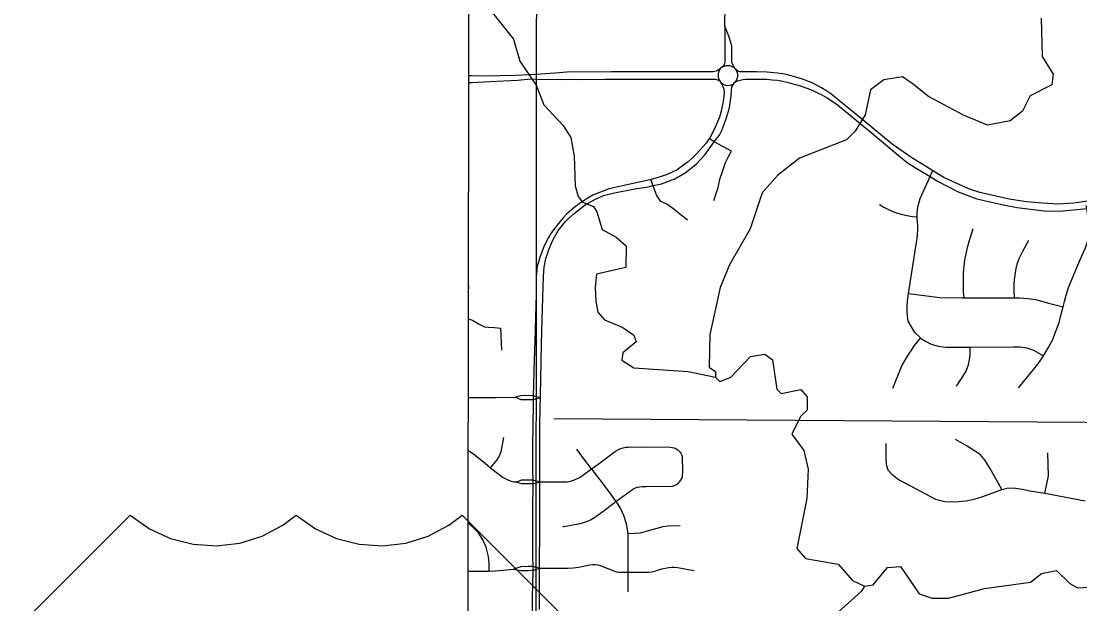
# Model space of a CAD drawing. Extents: x -1403959 to 81668, y -1400582 to 11018.
# Drawn here: x 6144.9 to 6293, y 8451.9 to 8533.5 of the extents above; entities that cross this region are included whole.
import ezdxf

# ---------------------------------------------------------------- set-up
doc = ezdxf.new("R2010")
doc.units = 0
for name, color, linetype in [('tdCiRRCL', 7, 'Continuous'), ('tdCiSectNmbr', 7, 'Continuous'), ('tdCiSectTwpRng', 7, 'Continuous'), ('tdCoClipBndry', 7, 'Continuous'), ('tdCoSurfAsphaltUnbanded', 7, 'Continuous'), ('tdCoSurfBitum', 7, 'Continuous'), ('tdCoTwpNameTxt', 7, 'Continuous')]:
    doc.layers.add(name, color=color, linetype=linetype)

msp = doc.modelspace()

# ---------------------------------------------------------------- linework, layer by layer
at = {"layer": 'tdCiRRCL'}
msp.add_lwpolyline([(6207.57, 8767.7), (6207.32, 8719.35), (6207.6, 8622.26), (6207.34, 8428.98)], dxfattribs=at)
at = {"layer": 'tdCiSectNmbr'}
for points in [[(6243.29, 8532.82), (6243.36, 8535.61), (6243.45, 8546), (6243.59, 8547.87), (6243.66, 8548.84), (6243.78, 8549.57), (6243.87, 8550.01)], [(6243.29, 8532.82), (6243.31, 8530.97)], [(6243.32, 8532.75), (6243.29, 8532.82)], [(6244.77, 8526.81), (6244.64, 8527), (6244.48, 8527.25), (6244.32, 8527.57), (6244.29, 8527.8), (6244.29, 8528.79), (6244.28, 8529.77), (6244.28, 8530), (6244.13, 8530.48), (6243.85, 8531.35), (6243.32, 8532.75)], [(6243.31, 8530.97), (6243.32, 8529.21), (6243.3, 8527.75), (6243.27, 8527.48), (6243.2, 8527.34), (6243.11, 8527.23), (6243.02, 8527.13), (6242.76, 8526.89)], [(6244.77, 8526.81), (6244.58, 8526.96), (6244.37, 8527.09), (6244, 8527.2), (6243.71, 8527.23), (6243.49, 8527.2), (6243.21, 8527.13), (6242.96, 8527.01), (6242.76, 8526.89)], [(6216.99, 8526), (6214.02, 8525.84), (6209.56, 8525.76), (6207.85, 8525.82), (6207.47, 8525.82)], [(6242.08, 8526.45), (6241.7, 8526.35), (6240.06, 8526.35), (6237.1, 8526.36), (6229.77, 8526.36), (6227.46, 8526.35), (6221.19, 8526.33), (6219.56, 8526.2), (6217.54, 8526.04), (6217, 8526.01), (6216.99, 8526)], [(6242.59, 8526.78), (6242.51, 8526.72), (6242.28, 8526.57), (6242.08, 8526.45)], [(6242.51, 8526.55), (6242.45, 8526.42), (6242.39, 8526.15), (6242.36, 8525.85), (6242.39, 8525.62), (6242.44, 8525.39), (6242.56, 8525.17), (6242.68, 8525.01)], [(6242.76, 8526.89), (6242.61, 8526.75), (6242.53, 8526.61), (6242.51, 8526.55)], [(6242.76, 8526.89), (6242.59, 8526.78)], [(6244.6, 8524.75), (6244.68, 8524.87), (6244.87, 8525.07), (6245.04, 8525.39), (6245.12, 8525.72), (6245.12, 8526.06), (6245.03, 8526.33), (6244.94, 8526.56), (6244.81, 8526.75)], [(6244.81, 8526.75), (6244.77, 8526.81)], [(6272.38, 8512.54), (6270.98, 8513.41), (6269.48, 8514.36), (6266.72, 8516.25), (6262.65, 8519.61), (6258.12, 8523.31), (6257.43, 8523.76), (6256.84, 8524.13), (6256.24, 8524.46), (6255.53, 8524.81), (6254.17, 8525.35), (6253.4, 8525.59), (6252.12, 8525.93), (6251.37, 8526.09), (6250.67, 8526.18), (6249.2, 8526.33), (6247.74, 8526.35), (6246.87, 8526.37), (6246.1, 8526.36), (6245.71, 8526.35), (6245.51, 8526.35), (6245.4, 8526.36), (6245.25, 8526.4), (6245.09, 8526.52), (6244.94, 8526.65), (6244.77, 8526.81)], [(6207.47, 8524.88), (6207.99, 8524.88), (6210.49, 8525.04), (6214.29, 8525.2), (6216.24, 8525.37), (6217, 8525.36)], [(6217, 8525.36), (6217, 8525.36), (6221.23, 8525.32), (6221.91, 8525.34), (6222.95, 8525.32), (6226.63, 8525.36), (6234.87, 8525.35), (6238.39, 8525.35), (6240.87, 8525.34), (6241.47, 8525.36), (6241.8, 8525.36), (6242.06, 8525.33), (6242.3, 8525.24), (6242.55, 8525.09), (6242.66, 8525.02)], [(6220.02, 8504.15), (6221.03, 8505.43), (6222.07, 8506.42), (6223.76, 8507.77), (6225.04, 8508.48), (6226.35, 8509.05), (6227.87, 8509.44), (6230.72, 8509.98), (6232.6, 8510.29), (6233.1, 8510.4), (6234.47, 8510.68), (6236.3, 8511.39), (6237.76, 8512.23), (6239.28, 8513.43), (6240.57, 8514.79), (6241.82, 8516.57), (6242.08, 8516.94), (6242.57, 8517.53), (6242.87, 8518.15), (6243.18, 8518.9), (6243.42, 8519.56), (6243.65, 8520.26), (6243.88, 8521), (6243.99, 8521.62), (6244.11, 8522.4), (6244.2, 8523.04), (6244.26, 8523.8), (6244.31, 8524.28)], [(6242.66, 8525.02), (6242.68, 8525.01)], [(6242.68, 8525.01), (6242.8, 8524.87), (6243, 8524.71), (6243.28, 8524.57), (6243.65, 8524.48), (6243.94, 8524.5), (6244.18, 8524.56), (6244.44, 8524.66), (6244.59, 8524.76), (6244.68, 8524.87)], [(6242.68, 8525.01), (6242.81, 8524.75)], [(6242.83, 8524.72), (6242.85, 8524.68), (6243.05, 8524.3), (6243.16, 8523.98), (6243.22, 8523.42), (6243.17, 8523), (6243.09, 8522.25), (6243.04, 8521.99)], [(6244.31, 8524.28), (6244.31, 8524.28), (6244.41, 8524.49), (6244.6, 8524.75)], [(6244.68, 8524.87), (6244.98, 8525.05), (6245.28, 8525.17), (6245.83, 8525.31), (6246.2, 8525.36), (6246.98, 8525.35), (6248.48, 8525.35), (6249.2, 8525.33), (6249.94, 8525.27), (6250.67, 8525.19), (6251.44, 8525.06), (6252.18, 8524.9), (6252.82, 8524.71), (6253.56, 8524.5), (6254.25, 8524.26), (6255.14, 8523.94), (6255.69, 8523.7), (6256.19, 8523.47), (6256.87, 8523.14), (6257.51, 8522.78), (6258.2, 8522.37), (6258.83, 8521.96), (6260.1, 8520.93), (6261.14, 8520.06), (6262.81, 8518.66), (6263.43, 8518.14), (6267.85, 8514.47), (6269, 8513.54), (6270.53, 8512.59), (6272.01, 8511.71)], [(6244.68, 8524.87), (6244.68, 8524.87)], [(6243.04, 8521.99), (6242.96, 8521.56), (6242.79, 8520.85), (6242.56, 8520.01), (6242.28, 8519.39), (6242.01, 8518.71), (6241.69, 8518.01), (6241.23, 8517.14), (6241.13, 8517.02), (6240.68, 8516.4), (6239.83, 8515.39), (6239.35, 8514.88), (6238.81, 8514.36), (6238.16, 8513.8), (6237.52, 8513.3), (6236.63, 8512.68), (6235.25, 8512.01), (6233.99, 8511.57), (6232.98, 8511.29)], [(6282.07, 8507.8), (6284.22, 8507.37), (6287.96, 8506.92), (6290.18, 8506.87), (6293.92, 8507.27), (6294.64, 8507.35), (6295.98, 8507.66), (6297.89, 8508.23), (6299.32, 8508.8), (6300.65, 8509.37), (6302.2, 8510.16), (6305.6, 8511.9), (6307.76, 8513), (6315.47, 8516.96), (6320.43, 8519.53), (6320.98, 8519.81)], [(6320.54, 8520.66), (6320.21, 8520.49), (6314.66, 8517.7), (6305.13, 8512.78), (6304.16, 8512.28), (6300.94, 8510.62), (6298.22, 8509.4), (6296.26, 8508.75), (6294.52, 8508.33), (6293.76, 8508.21), (6292.14, 8507.97), (6289.94, 8507.85), (6287.72, 8507.97), (6285.51, 8508.18), (6283.1, 8508.54), (6282.27, 8508.73)], [(6272.51, 8512.46), (6272.38, 8512.54)], [(6282.27, 8508.73), (6280.4, 8509.16), (6278.97, 8509.47), (6277.66, 8509.9), (6275.75, 8510.76), (6273.94, 8511.57), (6272.51, 8512.46)], [(6232.98, 8511.29), (6232.83, 8511.24), (6231.33, 8510.93), (6228.98, 8510.41), (6227.75, 8510.14), (6227.01, 8509.94), (6225.94, 8509.52), (6224.87, 8509.09), (6224.06, 8508.66), (6222.93, 8507.9), (6222.44, 8507.55), (6221.83, 8507.03), (6221.18, 8506.45)], [(6272.01, 8511.71), (6273.13, 8511.04), (6275.94, 8509.59), (6278.54, 8508.61), (6281.02, 8508.02), (6282.07, 8507.8)], [(6221.18, 8506.45), (6220.73, 8505.98), (6220.23, 8505.37), (6219.36, 8504.26), (6218.97, 8503.73), (6218.65, 8503.19), (6218.37, 8502.68), (6217.96, 8501.79), (6217.65, 8500.98), (6217.45, 8500.45), (6217.23, 8499.75), (6217.08, 8499.19), (6217, 8498.65)], [(6218.51, 8500.89), (6218.71, 8501.51), (6219.2, 8502.71), (6220.02, 8504.15)], [(6217.95, 8497.79), (6218.06, 8499.02), (6218.28, 8500.23), (6218.51, 8500.89)], [(6216.95, 8498.09), (6216.92, 8497.71), (6216.91, 8495.22), (6216.82, 8492.08)], [(6217, 8498.65), (6216.95, 8498.09)], [(6216.95, 8498.09), (6216.95, 8498.09)], [(6217.77, 8491.73), (6217.95, 8497.79)], [(6216.82, 8492.08), (6216.76, 8490.16), (6216.61, 8484.51)], [(6217.69, 8488.27), (6217.77, 8491.73)], [(6217.53, 8481.01), (6217.69, 8488.27)], [(6216.61, 8484.51), (6216.49, 8480.79), (6216.49, 8480.54)], [(6216.49, 8480.54), (6216.45, 8476.39), (6216.43, 8474.57)], [(6217.45, 8475.21), (6217.45, 8477.1), (6217.53, 8481.01)], [(6216.43, 8474.57), (6216.41, 8470.83), (6216.47, 8468.99), (6216.46, 8468.75)], [(6217.44, 8468.99), (6217.45, 8475.21)], [(6216.46, 8468.75), (6216.4, 8465.06), (6216.41, 8462.88)], [(6217.44, 8464.18), (6217.44, 8468.99)], [(6217.41, 8456.91), (6217.44, 8462.85), (6217.44, 8464.18)], [(6216.41, 8462.88), (6216.41, 8458.86), (6216.46, 8456.9), (6216.45, 8456.61)], [(6216.45, 8456.61), (6216.38, 8452.78), (6216.36, 8447.26), (6216.37, 8442.4)], [(6217.38, 8451.15), (6217.41, 8456.91)]]:
    msp.add_lwpolyline(points, dxfattribs=at)
at = {"layer": 'tdCiSectTwpRng'}
for points in [[(6241.78, 8508.38), (6242.37, 8510.19), (6242.62, 8511.35), (6242.99, 8512.43), (6243.38, 8513.69), (6243.81, 8514.52), (6244.24, 8515.26), (6241.82, 8516.57), (6241.13, 8517.02)], [(6270.66, 8489.13), (6269.88, 8489.9), (6269.42, 8490.7), (6268.96, 8491.5), (6268.88, 8492.19), (6268.83, 8492.89), (6268.83, 8493.58), (6268.88, 8494.28), (6268.96, 8494.97), (6269.02, 8495.35), (6270.11, 8502.49), (6270.2, 8503.06), (6270.26, 8503.64), (6270.29, 8504.22), (6270.29, 8504.81), (6270.26, 8505.39), (6270.23, 8505.73), (6270.21, 8506.07), (6270.22, 8506.6), (6270.27, 8507.12), (6270.36, 8507.63), (6270.48, 8508.14), (6270.64, 8508.63), (6272.01, 8511.71), (6272.17, 8512.09), (6272.38, 8512.54)], [(6238.09, 8505.63), (6236.8, 8506.63), (6236.16, 8507.17), (6235.72, 8507.49), (6235.31, 8507.79), (6234.8, 8508.04), (6234.38, 8508.23), (6234.06, 8508.63), (6233.78, 8509.03), (6233.27, 8510.43), (6232.98, 8511.29)], [(6264.95, 8507.79), (6265.56, 8507.44), (6266.18, 8507.12), (6266.82, 8506.85), (6267.48, 8506.61), (6268.15, 8506.41), (6268.83, 8506.26), (6269.52, 8506.15), (6270.21, 8506.07)], [(6284.4, 8482.15), (6285.68, 8483.76), (6287.13, 8485.53), (6287.9, 8486.63), (6288.53, 8487.75), (6289.15, 8488.81), (6289.71, 8490.32), (6290.08, 8491.31), (6290.37, 8492.44), (6290.65, 8493.48), (6290.81, 8494.25), (6291.04, 8495.12), (6291.38, 8496.18), (6291.96, 8497.64), (6292.39, 8498.68), (6292.81, 8499.64), (6293.29, 8500.7), (6293.76, 8501.72), (6294.1, 8502.7), (6294.29, 8503.91), (6294.25, 8504.99), (6294.07, 8506.25), (6293.92, 8507.27), (6293.87, 8507.65)], [(6276.79, 8494.76), (6276.71, 8495.64), (6276.67, 8496.52), (6276.67, 8497.41), (6276.71, 8498.29), (6276.78, 8499.17), (6276.9, 8500.05), (6277.05, 8500.92), (6277.24, 8501.78), (6277.47, 8502.64), (6278.05, 8504.43)], [(6283.82, 8494.75), (6283.77, 8495.83), (6283.79, 8496.77), (6283.85, 8497.63), (6284.05, 8498.87), (6284.2, 8499.46), (6284.46, 8500.23), (6284.97, 8501.26), (6285.81, 8502.82)], [(6207.43, 8495.53), (6207.47, 8495.72), (6207.49, 8496.19), (6207.44, 8496.66), (6207.43, 8496.7)], [(6269.02, 8495.35), (6273.37, 8494.78), (6276.45, 8494.76), (6276.79, 8494.76), (6280.04, 8494.74), (6282.33, 8494.75), (6283.82, 8494.75), (6284.53, 8494.74), (6285.62, 8494.66), (6286.82, 8494.49), (6288.59, 8494.02), (6290.65, 8493.48)], [(6207.42, 8491.81), (6208, 8491.6), (6208.96, 8491.07), (6209.69, 8490.71), (6210.24, 8490.65), (6211.11, 8490.61), (6211.93, 8490.49), (6212.06, 8487.41)], [(6266.81, 8482.09), (6268.07, 8485.24), (6268.71, 8486.37), (6269.84, 8488.08), (6270.67, 8489.12)], [(6270.67, 8489.12), (6271.37, 8488.7), (6272.18, 8488.27), (6273.13, 8487.97), (6274.21, 8487.85), (6277.63, 8487.85), (6283.65, 8487.89), (6284.57, 8487.87), (6285.55, 8487.77), (6286.5, 8487.43), (6287.9, 8486.63)], [(6275.73, 8482.37), (6277.04, 8484.37), (6277.38, 8485.38), (6277.63, 8486.64), (6277.63, 8487.85)], [(6207.41, 8480.79), (6208.43, 8480.79), (6208.44, 8480.79), (6211.23, 8480.79), (6214.03, 8480.85)], [(6214.05, 8480.86), (6214.03, 8480.85)], [(6214.03, 8480.85), (6214.04, 8480.85)], [(6214.04, 8480.85), (6214.8, 8480.53), (6215.86, 8480.54)], [(6217.01, 8480.89), (6216.5, 8481.03), (6215.84, 8481.06), (6214.77, 8481.03), (6214.05, 8480.86)], [(6215.86, 8480.54), (6216.49, 8480.54), (6217, 8480.64)], [(6217, 8480.64), (6217.53, 8480.75)], [(6217.53, 8480.75), (6217.01, 8480.89)], [(6217.53, 8480.75), (6217.53, 8480.75)], [(6210.55, 8470.98), (6210.85, 8471.35), (6211.46, 8472.08), (6211.66, 8472.4), (6211.83, 8472.73), (6211.97, 8473.08), (6212.08, 8473.43), (6212.41, 8475.21)], [(6265.81, 8474.36), (6265.81, 8472.28), (6265.89, 8471.49), (6266.11, 8470.68), (6266.65, 8470.05), (6267.62, 8469.34), (6272.77, 8466.57), (6274.1, 8466.23), (6275.48, 8466.21), (6277.02, 8466.32), (6278.16, 8466.57), (6279.38, 8466.94), (6282.07, 8467.91), (6282.82, 8468.09), (6283.66, 8468.14), (6284.94, 8467.96), (6285.99, 8467.76), (6288.06, 8467.42), (6293.72, 8466.35)], [(6282.07, 8467.91), (6280.47, 8470.76), (6279.73, 8471.99), (6279.04, 8472.81), (6277.21, 8474.01), (6275.59, 8474.9)], [(6207.4, 8473.37), (6207.72, 8473.18), (6208.39, 8472.72), (6208.43, 8472.68), (6209.77, 8471.6), (6210.55, 8470.98), (6211.31, 8470.36), (6211.92, 8469.89), (6212.32, 8469.6), (6212.66, 8469.4), (6213.03, 8469.23), (6213.41, 8469.11), (6213.81, 8469.02), (6214.21, 8468.98)], [(6217.44, 8468.99), (6218.12, 8469), (6220.63, 8468.98), (6221.25, 8469.01), (6221.71, 8469.11), (6222.16, 8469.24), (6222.59, 8469.41), (6223, 8469.62), (6223.4, 8469.87), (6224.68, 8470.8), (6225.58, 8471.46), (6227.63, 8473), (6228.14, 8473.37), (6228.45, 8473.53), (6228.78, 8473.66), (6229.11, 8473.76), (6229.46, 8473.83), (6229.81, 8473.86), (6231.65, 8473.88), (6235.66, 8473.86), (6235.95, 8473.82), (6236.23, 8473.74), (6236.5, 8473.62), (6236.74, 8473.46), (6236.95, 8473.26), (6237.1, 8473.07)], [(6220.78, 8462.77), (6222.8, 8463.13), (6223.24, 8463.21), (6223.67, 8463.34), (6224.1, 8463.49), (6224.51, 8463.68), (6224.9, 8463.9), (6225.28, 8464.15), (6226.42, 8465), (6227.39, 8465.75), (6228.09, 8466.27), (6229.54, 8467.34), (6230.43, 8467.96), (6230.74, 8468.11), (6231.07, 8468.23), (6231.41, 8468.31), (6231.75, 8468.36), (6232.32, 8468.36), (6235.99, 8468.39), (6236.27, 8468.49), (6236.53, 8468.62), (6236.77, 8468.79), (6236.98, 8469), (6237.16, 8469.23), (6237.3, 8469.48), (6237.41, 8469.76), (6237.43, 8470.47), (6237.38, 8472.49), (6237.28, 8472.77), (6237.18, 8472.94)], [(6229.78, 8453.59), (6229.8, 8456.35), (6229.8, 8456.37), (6229.79, 8458.53), (6229.81, 8461.75), (6229.56, 8463.14), (6229.19, 8464.28), (6228.7, 8465.32), (6228.09, 8466.27), (6228.08, 8466.29), (6227.17, 8467.56), (6225.89, 8469.26), (6224.75, 8470.72), (6224.68, 8470.8), (6223.61, 8472.21), (6222.61, 8473.58)], [(6237.18, 8472.94), (6237.14, 8473.02), (6237.1, 8473.07)], [(6288.06, 8467.42), (6288.29, 8468.48), (6288.57, 8469.82), (6288.47, 8473.04)], [(6214.25, 8469), (6214.21, 8468.98)], [(6214.21, 8468.98), (6214.23, 8468.97)], [(6214.23, 8468.97), (6214.86, 8468.75), (6215.81, 8468.75)], [(6216.97, 8469.11), (6216.46, 8469.23), (6215.87, 8469.23), (6214.88, 8469.23), (6214.25, 8469)], [(6215.81, 8468.75), (6215.9, 8468.75), (6216.46, 8468.75), (6216.99, 8468.88)], [(6217.44, 8468.99), (6216.97, 8469.11)], [(6216.99, 8468.88), (6217.44, 8468.99)], [(6210.37, 8456.51), (6210.34, 8457.12), (6210.33, 8457.5), (6210.28, 8458.18), (6210.2, 8458.74), (6210.08, 8459.29), (6209.92, 8459.84), (6209.71, 8460.37), (6209.47, 8460.88), (6209.19, 8461.37), (6208.86, 8461.84), (6208.43, 8462.29), (6208.4, 8462.32), (6207.47, 8463.22), (6207.38, 8463.3)], [(6220.63, 8462.75), (6220.78, 8462.77)], [(6229.81, 8461.75), (6230.74, 8461.8), (6231.51, 8461.88), (6232.5, 8462.13), (6233.83, 8462.53), (6234.68, 8462.73), (6235.37, 8462.84), (6237.05, 8462.91)], [(6207.37, 8456.54), (6207.59, 8456.51), (6207.96, 8456.5), (6208.43, 8456.49), (6209.45, 8456.48), (6210.37, 8456.51), (6211.17, 8456.54), (6212.3, 8456.64), (6213.77, 8456.77)], [(6215.81, 8457.17), (6214.8, 8457.1), (6213.77, 8456.77)], [(6213.77, 8456.77), (6214.78, 8456.57), (6215.84, 8456.61)], [(6216.96, 8457.03), (6216.45, 8457.17), (6215.81, 8457.17)], [(6215.84, 8456.61), (6215.87, 8456.62)], [(6215.87, 8456.62), (6216.45, 8456.61), (6216.99, 8456.78)], [(6217.41, 8456.91), (6216.96, 8457.03)], [(6216.99, 8456.78), (6217.4, 8456.9)], [(6217.4, 8456.9), (6217.41, 8456.91)], [(6217.41, 8456.91), (6217.67, 8456.91), (6221.4, 8456.91), (6222.11, 8456.96), (6222.51, 8456.99), (6222.9, 8457.05), (6223.29, 8457.15), (6224.45, 8457.39), (6224.81, 8457.42), (6225.17, 8457.41), (6225.53, 8457.37), (6225.88, 8457.29), (6226.95, 8456.86), (6227.53, 8456.62), (6227.88, 8456.5), (6228.16, 8456.42), (6228.44, 8456.38), (6228.73, 8456.37), (6229.8, 8456.37), (6232.21, 8456.38), (6232.7, 8456.38), (6233.1, 8456.42), (6233.5, 8456.5), (6233.88, 8456.62), (6234.5, 8456.83), (6234.98, 8456.93), (6235.46, 8457), (6235.95, 8457.05), (6236.31, 8457.04), (6236.68, 8457.02), (6239.03, 8456.59)]]:
    msp.add_lwpolyline(points, dxfattribs=at)
at = {"layer": 'tdCoClipBndry'}
msp.add_lwpolyline([(6333.65, 7836.58), (6334.16, 7936.62), (6334.31, 8031.81), (6334.84, 8128.74), (6335, 8225.19), (6334.94, 8332.05), (6316.88, 8332.26), (6243.4, 8333.36), (6216.83, 8332.74), (6216.92, 8429.09), (6216.97, 8525.86), (6217.27, 8622.26), (6217.13, 8670.9)], dxfattribs=at)
at = {"layer": 'tdCoSurfAsphaltUnbanded'}
msp.add_lwpolyline([(6144.89, 8449.06), (6160.15, 8464.32), (6162.82, 8462.43), (6165.79, 8461.07), (6168.96, 8460.26), (6172.22, 8460.05), (6175.47, 8460.43), (6178.59, 8461.4), (6181.49, 8462.92), (6183.37, 8464.32), (6186.04, 8462.43), (6189.01, 8461.07), (6192.18, 8460.26), (6195.44, 8460.05), (6198.69, 8460.43), (6201.81, 8461.4), (6204.71, 8462.92), (6206.59, 8464.32), (6221.84, 8449.06)], dxfattribs=at)
at = {"layer": 'tdCoSurfBitum'}
for points in [[(6206.62, 8539.96), (6213.76, 8530.93), (6214.66, 8527.87), (6216.93, 8524.51), (6217.99, 8521.76), (6220.72, 8518.85), (6221.78, 8517.16), (6222.22, 8514.57), (6222.36, 8510.44), (6222.81, 8508.92), (6223.42, 8508.15), (6224.94, 8507.53), (6225.39, 8506.77), (6226.14, 8504.32), (6228.12, 8503.25), (6229.49, 8502.02), (6229.48, 8498.97), (6225.35, 8498.07), (6225.19, 8496.24), (6225.29, 8494.26), (6225.56, 8492.73), (6226.47, 8491.66), (6229.06, 8490.58), (6230.58, 8489.51), (6230.89, 8488.59), (6229.05, 8487.07), (6228.89, 8486), (6230.57, 8484.93), (6238.2, 8484.44), (6242.02, 8483.66)], [(6287.56, 8533.86), (6287.69, 8528.51), (6289.21, 8526.06), (6289.06, 8524.54), (6286, 8523.02), (6284.92, 8520.89), (6283.23, 8519.52), (6280.03, 8518.92), (6276.67, 8520.31), (6271.79, 8522.92), (6269.51, 8524.76), (6268.14, 8525.68), (6265.54, 8525.24), (6263.7, 8523.87), (6262.93, 8520.36), (6261.54, 8518.08), (6260.32, 8516.86), (6253.74, 8514.29), (6250.68, 8511.86), (6248.53, 8509.42), (6246.83, 8504.39), (6243.97, 8499.37), (6242.68, 8496.17), (6241.19, 8489.62), (6241.12, 8485.04), (6242.02, 8484.43), (6242.02, 8483.66), (6242.63, 8483.05), (6244.15, 8483.65), (6246.91, 8486.54), (6248.9, 8486.84), (6249.97, 8486.08), (6250.56, 8481.95), (6251.17, 8481.34), (6253.92, 8481.94), (6254.84, 8480.87), (6254.83, 8479.03), (6253.91, 8478.12), (6252.68, 8475.68), (6254.35, 8473.39), (6254.95, 8470.79), (6254.79, 8466.67), (6253.39, 8459.65), (6254.6, 8458.27), (6259.18, 8457.49), (6261.16, 8455.19), (6262.84, 8454.42), (6262.38, 8453.66), (6259.16, 8450.77)], [(6262.84, 8454.42), (6264.06, 8454.57), (6266.05, 8457.01), (6267.89, 8457.15), (6270.47, 8453.32), (6272.3, 8452.71), (6274.59, 8452.7), (6279.63, 8454.05), (6286.05, 8454.95), (6287.58, 8456.16), (6289.72, 8456.61), (6291.55, 8454.77), (6292.62, 8454.16), (6294.91, 8454.3)]]:
    msp.add_lwpolyline(points, dxfattribs=at)
at = {"layer": 'tdCoTwpNameTxt'}
msp.add_lwpolyline([(6219.4, 8477.86), (6320.74, 8477.14), (6603.6, 8474.05), (6730.56, 8472.6), (6730.56, 8472.6), (6771.22, 8472.14), (6770.7, 8527.23), (6770.27, 8572.73), (6797.68, 8572.07)], dxfattribs=at)

doc.saveas('drawing.dxf')
